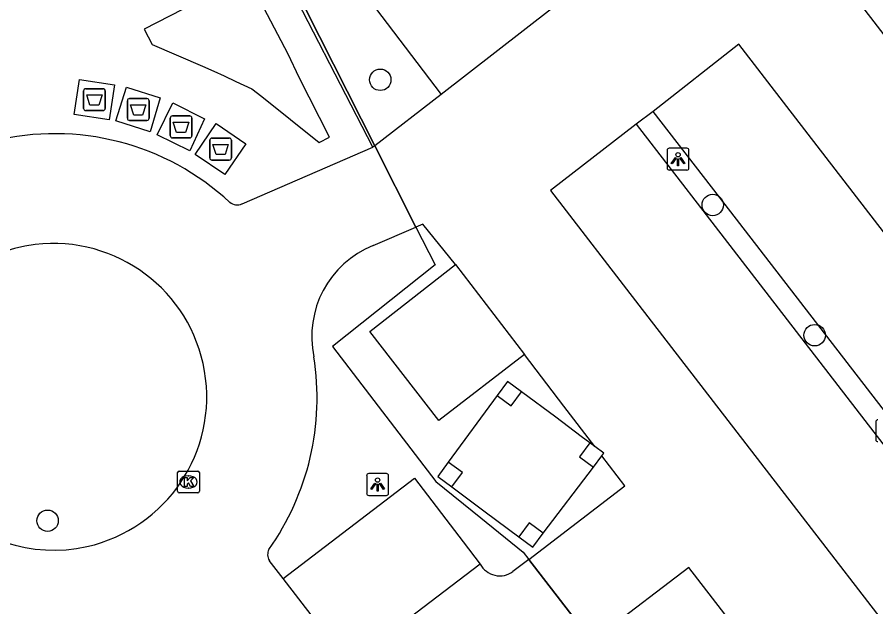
# Model space of a CAD drawing. Extents: x 159353 to 160616, y 385893 to 387321.
# Drawn here: x 159681.88 to 159721.07, y 386853.81 to 386880.74 of the extents above; entities that cross this region are included whole.
import ezdxf

# ---------------------------------------------------------------- set-up
doc = ezdxf.new("R2010")
doc.units = 0
for name, color, linetype in [('IMGEO_Afval_apart_plaats', 7, 'Continuous'), ('IMGEO_Boom', 7, 'Continuous'), ('IMGEO_Grasland_overig', 7, 'Continuous'), ('IMGEO_Groenvoorziening', 7, 'Continuous'), ('IMGEO_Hek', 7, 'Continuous'), ('IMGEO_Hoogspanningsmast', 7, 'Continuous'), ('IMGEO_Kolk', 7, 'Continuous'), ('IMGEO_Lichtpunt', 7, 'Continuous'), ('IMGEO_Parkeervlak_open', 7, 'Continuous'), ('IMGEO_Rijbaan_lokaal_open', 7, 'Continuous'), ('IMGEO_Voetpad_gesloten', 7, 'Continuous'), ('IMGEO_Voetpad_open', 7, 'Continuous')]:
    doc.layers.add(name, color=color, linetype=linetype)

msp = doc.modelspace()

# ---------------------------------------------------------------- linework, layer by layer
at = {"layer": 'IMGEO_Afval_apart_plaats'}
for p, q in [((159684.912, 386876.577), (159684.912, 386877.377)), ((159684.912, 386877.377), (159684.912, 386876.577)), ((159685.012, 386877.477), (159685.802, 386877.477)), ((159685.802, 386877.477), (159685.012, 386877.477)), ((159685.902, 386877.377), (159685.902, 386876.577)), ((159685.902, 386876.577), (159685.902, 386877.377)), ((159686.911, 386876.125), (159686.911, 386876.925)), ((159686.911, 386876.925), (159686.911, 386876.125)), ((159687.011, 386877.025), (159687.801, 386877.025)), ((159687.801, 386877.025), (159687.011, 386877.025)), ((159687.901, 386876.925), (159687.901, 386876.125)), ((159687.901, 386876.125), (159687.901, 386876.925)), ((159685.802, 386876.477), (159685.012, 386876.477)), ((159685.012, 386876.477), (159685.802, 386876.477)), ((159687.801, 386876.025), (159687.011, 386876.025)), ((159687.011, 386876.025), (159687.801, 386876.025)), ((159688.867, 386875.331), (159688.867, 386876.131)), ((159688.867, 386876.131), (159688.867, 386875.331)), ((159688.967, 386876.231), (159689.757, 386876.231)), ((159689.757, 386876.231), (159688.967, 386876.231)), ((159689.857, 386876.131), (159689.857, 386875.331)), ((159689.857, 386875.331), (159689.857, 386876.131)), ((159689.757, 386875.231), (159688.967, 386875.231)), ((159688.967, 386875.231), (159689.757, 386875.231)), ((159690.672, 386874.319), (159690.672, 386875.119)), ((159690.672, 386875.119), (159690.672, 386874.319)), ((159690.772, 386875.219), (159691.562, 386875.219)), ((159691.562, 386875.219), (159690.772, 386875.219)), ((159691.662, 386875.119), (159691.662, 386874.319)), ((159691.662, 386874.319), (159691.662, 386875.119)), ((159691.562, 386874.219), (159690.772, 386874.219)), ((159690.772, 386874.219), (159691.562, 386874.219))]:
    msp.add_line(p, q, dxfattribs=at)
for points in [[(159685.055, 386877.191), (159685.759, 386877.191), (159685.61, 386876.721), (159685.204, 386876.721), (159685.055, 386877.191)], [(159687.054, 386876.739), (159687.758, 386876.739), (159687.609, 386876.269), (159687.203, 386876.269), (159687.054, 386876.739)], [(159689.01, 386875.945), (159689.714, 386875.945), (159689.565, 386875.475), (159689.159, 386875.475), (159689.01, 386875.945)], [(159690.815, 386874.933), (159691.519, 386874.933), (159691.37, 386874.463), (159690.964, 386874.463), (159690.815, 386874.933)]]:
    msp.add_lwpolyline(points, dxfattribs=at)
for centre, start, end in [((159685.012, 386877.377), 90, 180), ((159685.012, 386877.377), 90, 180), ((159685.802, 386877.377), 0, 90), ((159685.802, 386877.377), 360, 90), ((159687.011, 386876.925), 90, 180), ((159687.011, 386876.925), 90, 180), ((159687.801, 386876.925), 0, 90), ((159687.801, 386876.925), 360, 90), ((159685.012, 386876.577), 180, 270), ((159685.012, 386876.577), 180, 270), ((159685.802, 386876.577), 270, 0), ((159685.802, 386876.577), 270, 0), ((159687.011, 386876.125), 180, 270), ((159687.011, 386876.125), 180, 270), ((159687.801, 386876.125), 270, 0), ((159687.801, 386876.125), 270, 0), ((159688.967, 386876.131), 90, 180), ((159688.967, 386876.131), 90, 180), ((159689.757, 386876.131), 0, 90), ((159689.757, 386876.131), 360, 90), ((159688.967, 386875.331), 180, 270), ((159688.967, 386875.331), 180, 270), ((159689.757, 386875.331), 270, 0), ((159689.757, 386875.331), 270, 0), ((159690.772, 386875.119), 90, 180), ((159690.772, 386875.119), 90, 180), ((159691.562, 386875.119), 0, 90), ((159691.562, 386875.119), 360, 90), ((159690.772, 386874.319), 180, 270), ((159690.772, 386874.319), 180, 270), ((159691.562, 386874.319), 270, 0), ((159691.562, 386874.319), 270, 0)]:
    msp.add_arc(centre, 0.1, start, end, dxfattribs=at)
at = {"layer": 'IMGEO_Boom'}
for centre in [(159698.455, 386877.882), (159713.631, 386872.166), (159718.283, 386866.219), (159683.27, 386857.746)]:
    msp.add_circle(centre, 0.489, dxfattribs=at)
at = {"layer": 'IMGEO_Grasland_overig'}
for points in [[(159703.792, 386863.465), (159701.559, 386860.415)], [(159708.025, 386861.304), (159707.629, 386861.599), (159706.463, 386862.47), (159704.905, 386863.633)], [(159705.898, 386857.171), (159708.183, 386860.187)], [(159701.728, 386859.29), (159703.251, 386858.151), (159704.774, 386857.012)]]:
    msp.add_lwpolyline(points, dxfattribs=at)
at = {"layer": 'IMGEO_Groenvoorziening'}
for points in [[(159698.209, 386874.866), (159695.058, 386881.091), (159715.214, 386896.32), (159718.761, 386891.725)], [(159700.085, 386871.159), (159700.96, 386869.43), (159696.268, 386865.706), (159700.989, 386859.538), (159703.046, 386857.875), (159704.98, 386856.311), (159705.237, 386855.976)]]:
    msp.add_lwpolyline(points, dxfattribs=at)
at = {"layer": 'IMGEO_Hek'}
for points in [[(159715.214, 386896.32), (159695.058, 386881.091), (159698.209, 386874.866)], [(159698.209, 386874.866), (159700.085, 386871.159)], [(159700.085, 386871.159), (159700.96, 386869.43), (159696.268, 386865.706), (159700.989, 386859.538), (159703.046, 386857.875)], [(159703.046, 386857.875), (159704.98, 386856.311), (159705.237, 386855.976)], [(159705.237, 386855.976), (159708.124, 386852.226)]]:
    msp.add_lwpolyline(points, dxfattribs=at)
at = {"layer": 'IMGEO_Hoogspanningsmast'}
for points in [[(159704.905, 386863.633), (159704.264, 386864.111), (159703.792, 386863.465)], [(159703.792, 386863.465), (159704.427, 386862.991), (159704.905, 386863.633)], [(159708.025, 386861.304), (159707.547, 386860.662), (159708.183, 386860.187)], [(159708.245, 386861.14), (159708.025, 386861.304)], [(159708.576, 386860.706), (159708.666, 386860.825), (159708.245, 386861.14)], [(159701.559, 386860.415), (159701.087, 386859.769), (159701.728, 386859.29)], [(159701.728, 386859.29), (159702.205, 386859.942), (159701.559, 386860.415)], [(159708.183, 386860.187), (159708.576, 386860.706)], [(159705.898, 386857.171), (159705.253, 386857.653), (159704.774, 386857.012)], [(159704.774, 386857.012), (159705.415, 386856.533), (159705.898, 386857.171)]]:
    msp.add_lwpolyline(points, dxfattribs=at)
at = {"layer": 'IMGEO_Kolk'}
for p, q in [((159689.201, 386859.089), (159689.201, 386859.941)), ((159689.276, 386860.015), (159690.128, 386860.015)), ((159690.202, 386859.941), (159690.202, 386859.089)), ((159689.689, 386859.795), (159689.714, 386859.795)), ((159689.712, 386859.235), (159689.687, 386859.235)), ((159690.128, 386859.015), (159689.276, 386859.015))]:
    msp.add_line(p, q, dxfattribs=at)
for points in [[(159689.201, 386859.089), (159689.201, 386859.941)], [(159689.276, 386860.015), (159690.128, 386860.015)], [(159690.202, 386859.941), (159690.202, 386859.089)], [(159689.522, 386859.715), (159689.645, 386859.715), (159689.645, 386859.564), (159689.775, 386859.715), (159689.939, 386859.715), (159689.793, 386859.564), (159689.946, 386859.315), (159689.794, 386859.315), (159689.709, 386859.479), (159689.645, 386859.412), (159689.645, 386859.315), (159689.522, 386859.315), (159689.522, 386859.715)], [(159690.128, 386859.015), (159689.276, 386859.015)]]:
    msp.add_lwpolyline(points, dxfattribs=at)
for centre, start, end in [((159689.278, 386859.939), 91.552, 178.448), ((159689.278, 386859.939), 91.552, 178.448), ((159690.126, 386859.939), 1.552, 88.448), ((159690.126, 386859.939), 1.552, 88.448), ((159689.278, 386859.091), 181.552, 268.448), ((159689.278, 386859.091), 181.552, 268.448), ((159690.126, 386859.091), 271.552, 358.448), ((159690.126, 386859.091), 271.552, 358.448)]:
    msp.add_arc(centre, 0.0765, start, end, dxfattribs=at)
for centre, major_axis, ratio, start_param, end_param in [((159689.688, 386859.515), (-0.387, 0.002), 0.722429, 4.712389, 7.853982), ((159689.713, 386859.515), (-0.39, 0.002), 0.717154, 1.570796, 4.712389)]:
    msp.add_ellipse(centre, major_axis=major_axis, ratio=ratio, start_param=start_param, end_param=end_param, dxfattribs=at)
at = {"layer": 'IMGEO_Lichtpunt'}
for p, q in [((159711.55, 386874.664), (159711.55, 386873.857)), ((159711.55, 386874.664), (159711.55, 386873.857)), ((159712.452, 386874.759), (159711.644, 386874.759)), ((159712.452, 386874.759), (159711.644, 386874.759)), ((159712.546, 386873.857), (159712.546, 386874.664)), ((159712.546, 386873.857), (159712.546, 386874.664)), ((159711.644, 386873.763), (159712.452, 386873.763)), ((159711.644, 386873.763), (159712.452, 386873.763)), ((159721.075, 386862.259), (159721.075, 386861.452)), ((159721.075, 386862.259), (159721.075, 386861.452)), ((159697.835, 386859.802), (159697.835, 386858.995)), ((159697.835, 386859.802), (159697.835, 386858.995)), ((159698.737, 386859.897), (159697.929, 386859.897)), ((159698.737, 386859.897), (159697.929, 386859.897)), ((159698.831, 386858.995), (159698.831, 386859.802)), ((159698.831, 386858.995), (159698.831, 386859.802)), ((159697.929, 386858.901), (159698.737, 386858.901)), ((159697.929, 386858.901), (159698.737, 386858.901))]:
    msp.add_line(p, q, dxfattribs=at)
for points in [[(159711.924, 386874.328), (159711.963, 386874.3), (159711.775, 386874.038), (159711.737, 386874.065), (159711.924, 386874.328)], [(159712.026, 386874.28), (159712.073, 386874.28), (159712.073, 386873.958), (159712.026, 386873.958), (159712.026, 386874.28)], [(159712.136, 386874.3), (159712.174, 386874.327), (159712.361, 386874.065), (159712.322, 386874.037), (159712.136, 386874.3)], [(159698.209, 386859.466), (159698.248, 386859.438), (159698.06, 386859.176), (159698.022, 386859.203), (159698.209, 386859.466)], [(159698.311, 386859.418), (159698.358, 386859.418), (159698.358, 386859.096), (159698.311, 386859.096), (159698.311, 386859.418)], [(159698.421, 386859.438), (159698.459, 386859.465), (159698.646, 386859.203), (159698.607, 386859.175), (159698.421, 386859.438)]]:
    msp.add_lwpolyline(points, dxfattribs=at)
for centre in [(159712.049, 386874.462), (159698.334, 386859.6)]:
    msp.add_circle(centre, 0.0994, dxfattribs=at)
for centre, start, end in [((159711.644, 386874.664), 90, 180), ((159711.644, 386874.664), 90, 180), ((159712.452, 386874.664), 0, 90), ((159712.452, 386874.664), 0, 90), ((159711.644, 386873.857), 180, 270), ((159711.644, 386873.857), 180, 270), ((159712.452, 386873.857), 270, 0), ((159712.452, 386873.857), 270, 360), ((159721.169, 386862.259), 90, 180), ((159721.169, 386862.259), 90, 180), ((159721.169, 386861.452), 180, 270), ((159721.169, 386861.452), 180, 270), ((159697.929, 386859.802), 90, 180), ((159697.929, 386859.802), 90, 180), ((159698.737, 386859.802), 0, 90), ((159698.737, 386859.802), 0, 90), ((159697.929, 386858.995), 180, 270), ((159697.929, 386858.995), 180, 270), ((159698.737, 386858.995), 270, 0), ((159698.737, 386858.995), 270, 360)]:
    msp.add_arc(centre, 0.0946, start, end, dxfattribs=at)
at = {"layer": 'IMGEO_Parkeervlak_open'}
for points in [[(159715.189, 386888.059), (159712.173, 386891.991), (159698.243, 386881.148), (159701.236, 386877.216)], [(159733.945, 386846.601), (159713.935, 386872.522), (159710.918, 386876.431)], [(159710.143, 386875.862), (159713.337, 386871.718), (159733.159, 386846.001)], [(159705.036, 386865.339), (159701.127, 386862.322), (159697.982, 386866.386), (159701.89, 386869.442)], [(159694.018, 386855.112), (159700.017, 386859.687), (159702.234, 386856.783), (159703.016, 386855.759)]]:
    msp.add_lwpolyline(points, dxfattribs=at)
at = {"layer": 'IMGEO_Rijbaan_lokaal_open'}
for points in [[(159715.189, 386888.059), (159701.236, 386877.216)], [(159727.475, 386872.107), (159720.432, 386881.264), (159715.264, 386887.985)], [(159733.945, 386846.601), (159737.838, 386849.634), (159717.012, 386876.663), (159714.823, 386879.504), (159710.918, 386876.431)], [(159701.236, 386877.216), (159698.209, 386874.866)], [(159710.918, 386876.431), (159710.143, 386875.862)], [(159710.143, 386875.862), (159706.225, 386872.825), (159710.265, 386867.585), (159729.233, 386842.983), (159733.159, 386846.001)], [(159698.209, 386874.866), (159698.121, 386874.803)], [(159700.085, 386871.159), (159698.209, 386874.866)], [(159692.145, 386872.222), (159698.121, 386874.803)], [(159698.13, 386870.32), (159700.085, 386871.159)], [(159701.89, 386869.442), (159700.406, 386871.296), (159700.085, 386871.159)], [(159701.89, 386869.442), (159705.036, 386865.339)], [(159708.245, 386861.14), (159706.84, 386862.978), (159705.036, 386865.339)], [(159705.237, 386855.976), (159709.622, 386859.337), (159708.576, 386860.706)], [(159694.018, 386855.112), (159693.392, 386855.936)], [(159703.016, 386855.759), (159699.443, 386853.031), (159697.031, 386851.19), (159694.018, 386855.112)], [(159705.237, 386855.976), (159704.513, 386855.422)], [(159708.124, 386852.226), (159705.237, 386855.976)], [(159720.907, 386836.657), (159724.837, 386839.666), (159712.542, 386855.614), (159708.626, 386852.631)]]:
    msp.add_lwpolyline(points, dxfattribs=at)
for centre, radius, start, end in [((159683.595, 386863.677), 11.745, 47.1375, 103.861), ((159691.915, 386872.699), 0.529, 231.2664, 295.717), ((159683.546, 386863.405), 7.005, 96.8546, 282.5561), ((159683.53, 386863.402), 7.006, 282.6883, 96.7223), ((159699.822, 386866.157), 4.494, 112.1206, 191.9588), ((159683.569, 386863.36), 12.003, 324.7492, 8.9448), ((159693.811, 386856.202), 0.496, 152.4001, 212.4487), ((159703.914, 386856.255), 1.026, 208.906, 305.7205)]:
    msp.add_arc(centre, radius, start, end, dxfattribs=at)
at = {"layer": 'IMGEO_Voetpad_gesloten'}
for points in [[(159684.727, 386877.899), (159686.329, 386877.657), (159686.087, 386876.055), (159684.485, 386876.297), (159684.727, 386877.899)], [(159686.382, 386876.002), (159686.873, 386877.546), (159688.417, 386877.056), (159687.955, 386875.503), (159686.382, 386876.002)], [(159688.991, 386876.825), (159690.44, 386876.102), (159689.757, 386874.633), (159688.268, 386875.375), (159688.991, 386876.825)], [(159690.971, 386875.881), (159692.32, 386874.962), (159691.363, 386873.557), (159690.014, 386874.476), (159690.971, 386875.881)]]:
    msp.add_lwpolyline(points, dxfattribs=at)
at = {"layer": 'IMGEO_Voetpad_open'}
for points in [[(159698.121, 386874.803), (159693.696, 386883.4), (159702.168, 386888.791)], [(159692.84, 386881.767), (159692.39, 386882.63), (159687.68, 386880.197), (159688.044, 386879.494), (159690.337, 386878.503), (159690.857, 386878.278), (159691.327, 386878.061), (159691.87, 386877.81), (159692.595, 386877.474), (159693.044, 386877.116), (159695.668, 386875.022), (159696.134, 386875.258), (159694.755, 386877.983), (159694.255, 386879.054), (159692.84, 386881.767)]]:
    msp.add_lwpolyline(points, dxfattribs=at)

doc.saveas('drawing.dxf')
